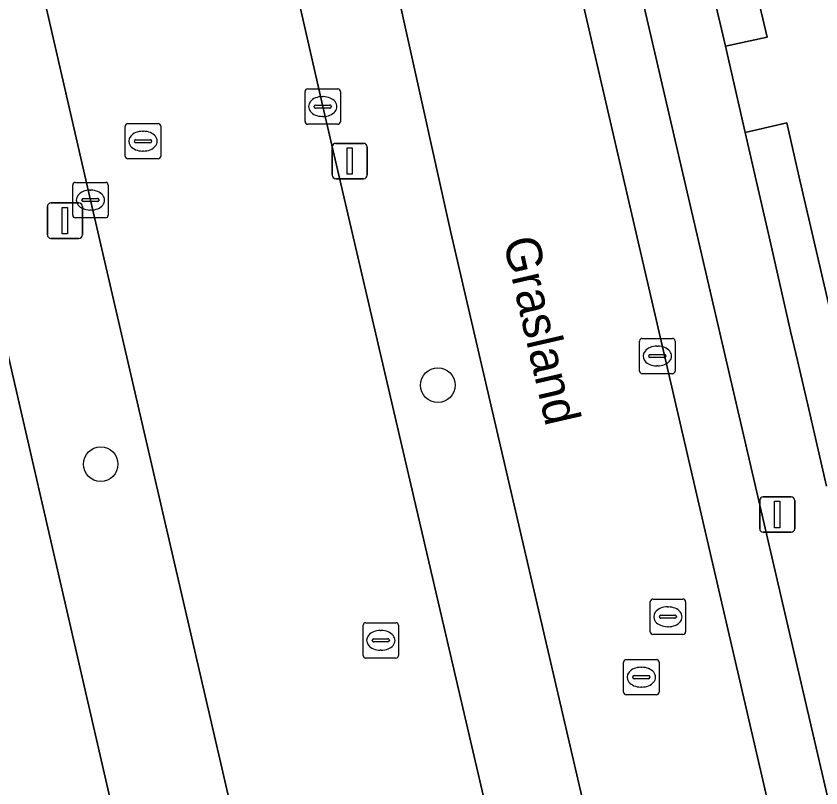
# Model space of a CAD drawing. Extents: x 156412 to 157779, y 382335 to 383768.
# Drawn here: x 156943.98 to 156966.74, y 383173.77 to 383195.6 of the extents above; entities that cross this region are included whole.
import ezdxf

# ---------------------------------------------------------------- set-up
doc = ezdxf.new("R2010")
doc.units = 0
for name, color, linetype in [('IMGEO_Berm_groen', 7, 'Continuous'), ('IMGEO_Boom', 7, 'Continuous'), ('IMGEO_Erf', 7, 'Continuous'), ('IMGEO_Fietspad_gesloten', 7, 'Continuous'), ('IMGEO_Kolk', 7, 'Continuous'), ('IMGEO_Lichtmast', 7, 'Continuous'), ('IMGEO_Openbare_ruimte_label', 7, 'Continuous'), ('IMGEO_OVBaan_gesloten', 7, 'Continuous'), ('IMGEO_Pand', 7, 'Continuous'), ('IMGEO_Parkeervlak_open', 7, 'Continuous'), ('IMGEO_Rijbaan_lokaal_gesloten', 7, 'Continuous'), ('IMGEO_Rioolput', 7, 'Continuous'), ('IMGEO_Voetpad_open', 7, 'Continuous')]:
    doc.layers.add(name, color=color, linetype=linetype)

msp = doc.modelspace()

# ---------------------------------------------------------------- linework, layer by layer
at = {"layer": 'IMGEO_Berm_groen'}
msp.add_lwpolyline([(156928.184, 383268.218), (156919.339, 383306.196), (156914.565, 383327.212), (156910.056, 383346.657), (156905.912, 383364.684), (156903.691, 383374.292), (156900.514, 383373.541), (156909.949, 383332.845), (156929.018, 383250), (156936.125, 383219.122), (156940.9, 383198.361), (156955.674, 383134.126), (156956.546, 383130.37), (156959.779, 383131.147), (156955.088, 383151.44), (156950.701, 383170.43), (156946.08, 383190.398), (156941.291, 383211.195), (156937.12, 383229.206), (156932.364, 383250)], close=True, dxfattribs=at)
msp.add_lwpolyline([(156948.081, 383213.092), (156952.648, 383193.045), (156957.51, 383172.189), (156961.996, 383152.751), (156965.636, 383136.958), (156966.653, 383132.564), (156969.31, 383133.124), (156966.425, 383145.355), (156965.556, 383148.88), (156962.276, 383163.628), (156956.275, 383189.486), (156953.647, 383201.298)], dxfattribs=at)
at = {"layer": 'IMGEO_Boom'}
for centre in [(156955.905, 383185.164), (156946.369, 383182.929)]:
    msp.add_circle(centre, 0.489, dxfattribs=at)
at = {"layer": 'IMGEO_Erf'}
msp.add_lwpolyline([(156963.954, 383200.48), (156963.603, 383202.004), (156962.657, 383201.786), (156962.412, 383201.729), (156962.759, 383200.226), (156963.069, 383198.884), (156964.037, 383194.755), (156965.216, 383195.006), (156964.928, 383196.255)], close=True, dxfattribs=at)
msp.add_lwpolyline([(156967.073, 383186.949), (156966.119, 383191.086), (156965.775, 383192.58), (156964.841, 383192.366), (156964.597, 383192.31), (156964.935, 383190.833), (156965.278, 383189.358), (156965.883, 383186.695), (156966.075, 383185.866), (156966.398, 383184.487), (156966.899, 383182.308)], dxfattribs=at)
at = {"layer": 'IMGEO_Fietspad_gesloten'}
msp.add_lwpolyline([(156979.748, 383030.207), (156978.21, 383036.937), (156976.896, 383042.722), (156956.998, 383128.424), (156956.546, 383130.37), (156955.674, 383134.126), (156940.9, 383198.361), (156937.468, 383197.57), (156952.257, 383133.383), (156953.127, 383129.634), (156953.568, 383127.732), (156973.443, 383042.041), (156976.279, 383030.186), (156976.49, 383029.242), (156976.733, 383028.151)], dxfattribs=at)
at = {"layer": 'IMGEO_Kolk'}
for p, q in [((156952.148, 383192.619), (156952.148, 383193.471)), ((156952.223, 383193.545), (156953.075, 383193.545)), ((156953.149, 383193.471), (156953.149, 383192.619)), ((156952.636, 383193.325), (156952.661, 383193.325)), ((156952.407, 383193.039), (156952.407, 383193.051)), ((156952.45, 383193.088), (156952.848, 383193.088)), ((156952.891, 383193.051), (156952.891, 383193.039)), ((156952.845, 383193.002), (156952.447, 383193.002)), ((156952.659, 383192.765), (156952.634, 383192.765)), ((156953.075, 383192.545), (156952.223, 383192.545)), ((156945.578, 383189.972), (156945.578, 383190.824)), ((156945.653, 383190.898), (156946.505, 383190.898)), ((156946.579, 383190.824), (156946.579, 383189.972)), ((156946.066, 383190.678), (156946.091, 383190.678)), ((156945.837, 383190.392), (156945.837, 383190.404)), ((156946.275, 383190.355), (156945.877, 383190.355)), ((156945.88, 383190.441), (156946.278, 383190.441)), ((156946.321, 383190.404), (156946.321, 383190.392)), ((156946.089, 383190.118), (156946.064, 383190.118)), ((156946.505, 383189.898), (156945.653, 383189.898)), ((156961.612, 383185.561), (156961.612, 383186.413)), ((156961.687, 383186.487), (156962.539, 383186.487)), ((156962.613, 383186.413), (156962.613, 383185.561)), ((156962.1, 383186.267), (156962.125, 383186.267)), ((156961.871, 383185.981), (156961.871, 383185.993)), ((156961.914, 383186.03), (156962.312, 383186.03)), ((156962.355, 383185.993), (156962.355, 383185.981)), ((156962.309, 383185.944), (156961.911, 383185.944)), ((156962.123, 383185.707), (156962.098, 383185.707)), ((156962.539, 383185.487), (156961.687, 383185.487))]:
    msp.add_line(p, q, dxfattribs=at)
for points in [[(156952.148, 383192.619), (156952.148, 383193.471)], [(156952.223, 383193.545), (156953.075, 383193.545)], [(156953.149, 383193.471), (156953.149, 383192.619)], [(156953.075, 383192.545), (156952.223, 383192.545)], [(156945.578, 383189.972), (156945.578, 383190.824)], [(156945.653, 383190.898), (156946.505, 383190.898)], [(156946.579, 383190.824), (156946.579, 383189.972)], [(156946.505, 383189.898), (156945.653, 383189.898)], [(156961.612, 383185.561), (156961.612, 383186.413)], [(156961.687, 383186.487), (156962.539, 383186.487)], [(156962.613, 383186.413), (156962.613, 383185.561)], [(156962.539, 383185.487), (156961.687, 383185.487)]]:
    msp.add_lwpolyline(points, dxfattribs=at)
for centre, radius, start, end in [((156952.225, 383193.469), 0.0765, 91.552, 178.448), ((156952.225, 383193.469), 0.0765, 91.552, 178.448), ((156953.073, 383193.469), 0.0765, 1.552, 88.448), ((156953.073, 383193.469), 0.0765, 1.552, 88.448), ((156952.447, 383193.048), 0.0403, 85.8775, 175.7526), ((156952.444, 383193.038), 0.0366, 178.938, 274.7102), ((156952.848, 383193.045), 0.043, 264.8664, 352.4533), ((156952.852, 383193.05), 0.0386, 1.7309, 96.639), ((156952.225, 383192.621), 0.0765, 181.552, 268.448), ((156952.225, 383192.621), 0.0765, 181.552, 268.448), ((156953.073, 383192.621), 0.0765, 271.552, 358.448), ((156953.073, 383192.621), 0.0765, 271.552, 358.448), ((156945.655, 383190.822), 0.0765, 91.552, 178.448), ((156945.655, 383190.822), 0.0765, 91.552, 178.448), ((156946.503, 383190.822), 0.0765, 1.552, 88.448), ((156946.503, 383190.822), 0.0765, 1.552, 88.448), ((156945.877, 383190.401), 0.0403, 85.8775, 175.7526), ((156945.874, 383190.391), 0.0366, 178.938, 274.7102), ((156946.278, 383190.398), 0.043, 264.8664, 352.4533), ((156946.282, 383190.403), 0.0386, 1.7309, 96.639), ((156945.655, 383189.974), 0.0765, 181.552, 268.448), ((156945.655, 383189.974), 0.0765, 181.552, 268.448), ((156946.503, 383189.974), 0.0765, 271.552, 358.448), ((156946.503, 383189.974), 0.0765, 271.552, 358.448), ((156961.689, 383186.411), 0.0765, 91.552, 178.448), ((156961.689, 383186.411), 0.0765, 91.552, 178.448), ((156962.537, 383186.411), 0.0765, 1.552, 88.448), ((156962.537, 383186.411), 0.0765, 1.552, 88.448), ((156961.911, 383185.99), 0.0403, 85.8775, 175.7526), ((156961.908, 383185.98), 0.0366, 178.938, 274.7102), ((156962.312, 383185.987), 0.043, 264.8664, 352.4533), ((156962.316, 383185.992), 0.0386, 1.7309, 96.639), ((156961.689, 383185.563), 0.0765, 181.552, 268.448), ((156961.689, 383185.563), 0.0765, 181.552, 268.448), ((156962.537, 383185.563), 0.0765, 271.552, 358.448), ((156962.537, 383185.563), 0.0765, 271.552, 358.448)]:
    msp.add_arc(centre, radius, start, end, dxfattribs=at)
for centre, major_axis, ratio, start_param, end_param in [((156952.635, 383193.045), (-0.387, 0.002), 0.722429, 4.712389, 7.853982), ((156952.66, 383193.045), (-0.39, 0.002), 0.717154, 1.570796, 4.712389), ((156946.065, 383190.398), (-0.387, 0.002), 0.722429, 4.712389, 7.853982), ((156946.09, 383190.398), (-0.39, 0.002), 0.717154, 1.570796, 4.712389), ((156962.099, 383185.987), (-0.387, 0.002), 0.722429, 4.712389, 7.853982), ((156962.124, 383185.987), (-0.39, 0.002), 0.717154, 1.570796, 4.712389)]:
    msp.add_ellipse(centre, major_axis=major_axis, ratio=ratio, start_param=start_param, end_param=end_param, dxfattribs=at)
at = {"layer": 'IMGEO_Lichtmast'}
for p, q in [((156952.916, 383191.104), (156952.916, 383191.904)), ((156952.916, 383191.904), (156952.916, 383191.104)), ((156953.016, 383192.004), (156953.806, 383192.004)), ((156953.806, 383192.004), (156953.016, 383192.004)), ((156953.906, 383191.904), (156953.906, 383191.104)), ((156953.906, 383191.104), (156953.906, 383191.904)), ((156953.806, 383191.004), (156953.016, 383191.004)), ((156953.016, 383191.004), (156953.806, 383191.004)), ((156944.961, 383190.317), (156945.751, 383190.317)), ((156945.751, 383190.317), (156944.961, 383190.317)), ((156944.861, 383189.417), (156944.861, 383190.217)), ((156944.861, 383190.217), (156944.861, 383189.417)), ((156945.851, 383190.217), (156945.851, 383189.417)), ((156945.851, 383189.417), (156945.851, 383190.217)), ((156945.751, 383189.317), (156944.961, 383189.317)), ((156944.961, 383189.317), (156945.751, 383189.317)), ((156965.007, 383181.104), (156965.007, 383181.904)), ((156965.007, 383181.904), (156965.007, 383181.104)), ((156965.107, 383182.004), (156965.897, 383182.004)), ((156965.897, 383182.004), (156965.107, 383182.004)), ((156965.997, 383181.904), (156965.997, 383181.104)), ((156965.997, 383181.104), (156965.997, 383181.904)), ((156965.897, 383181.004), (156965.107, 383181.004)), ((156965.107, 383181.004), (156965.897, 383181.004))]:
    msp.add_line(p, q, dxfattribs=at)
for points in [[(156953.336, 383191.879), (156953.486, 383191.879), (156953.486, 383191.129), (156953.336, 383191.129), (156953.336, 383191.879)], [(156945.281, 383190.192), (156945.431, 383190.192), (156945.431, 383189.442), (156945.281, 383189.442), (156945.281, 383190.192)], [(156965.427, 383181.879), (156965.577, 383181.879), (156965.577, 383181.129), (156965.427, 383181.129), (156965.427, 383181.879)]]:
    msp.add_lwpolyline(points, dxfattribs=at)
for centre, start, end in [((156953.016, 383191.904), 90, 180), ((156953.016, 383191.904), 90, 180), ((156953.806, 383191.904), 0, 90), ((156953.806, 383191.904), 360, 90), ((156953.016, 383191.104), 180, 270), ((156953.016, 383191.104), 180, 270), ((156953.806, 383191.104), 270, 0), ((156953.806, 383191.104), 270, 0), ((156944.961, 383190.217), 90, 180), ((156944.961, 383190.217), 90, 180), ((156945.751, 383190.217), 0, 90), ((156945.751, 383190.217), 360, 90), ((156944.961, 383189.417), 180, 270), ((156944.961, 383189.417), 180, 270), ((156945.751, 383189.417), 270, 0), ((156945.751, 383189.417), 270, 0), ((156965.107, 383181.904), 90, 180), ((156965.107, 383181.904), 90, 180), ((156965.897, 383181.904), 0, 90), ((156965.897, 383181.904), 360, 90), ((156965.107, 383181.104), 180, 270), ((156965.107, 383181.104), 180, 270), ((156965.897, 383181.104), 270, 0), ((156965.897, 383181.104), 270, 0)]:
    msp.add_arc(centre, 0.1, start, end, dxfattribs=at)
at = {"layer": 'IMGEO_OVBaan_gesloten'}
for points in [[(156893.788, 383417.14), (156899.018, 383394.504), (156903.691, 383374.292), (156905.912, 383364.684), (156910.056, 383346.657), (156914.565, 383327.212), (156919.339, 383306.196), (156928.184, 383268.218), (156932.364, 383250), (156937.12, 383229.206), (156941.291, 383211.195), (156946.08, 383190.398), (156950.701, 383170.43), (156955.088, 383151.44), (156959.779, 383131.147), (156960.249, 383129.114), (156960.392, 383128.494), (156961.894, 383121.934), (156982.207, 383034.26)], [(156967.122, 383130.536), (156966.653, 383132.564), (156965.636, 383136.958), (156961.996, 383152.751), (156957.51, 383172.189), (156952.648, 383193.045), (156948.081, 383213.092), (156943.691, 383232.123), (156939.593, 383249.999), (156939.341, 383251.098), (156934.742, 383271.089), (156930.329, 383290.11), (156921.33, 383329.097), (156917.027, 383348.073), (156912.337, 383368.106), (156905.568, 383397.246), (156903.19, 383407.661)]]:
    msp.add_lwpolyline(points, dxfattribs=at)
at = {"layer": 'IMGEO_Pand'}
msp.add_lwpolyline([(156971.064, 383197.669), (156970.881, 383197.627), (156964.928, 383196.255), (156965.216, 383195.006), (156964.037, 383194.755), (156964.597, 383192.31), (156964.841, 383192.366), (156965.775, 383192.58), (156966.119, 383191.086), (156967.073, 383186.949), (156973.226, 383188.307), (156973.181, 383188.501), (156973.066, 383189.001)], close=True, dxfattribs=at)
at = {"layer": 'IMGEO_Parkeervlak_open'}
msp.add_lwpolyline([(156960.133, 383202.773), (156958.571, 383202.418), (156958.759, 383201.358), (156969.775, 383153.79), (156971.422, 383154.149)], close=True, dxfattribs=at)
at = {"layer": 'IMGEO_Rijbaan_lokaal_gesloten'}
for points in [[(156955.051, 383217.364), (156950.329, 383216.209), (156953.647, 383201.298), (156956.275, 383189.486), (156962.276, 383163.628), (156965.556, 383148.88), (156966.425, 383145.355)], [(156970.771, 383149.259), (156970.56, 383150.267), (156969.775, 383153.79), (156958.759, 383201.358)]]:
    msp.add_lwpolyline(points, dxfattribs=at)
at = {"layer": 'IMGEO_Rioolput'}
for p, q in [((156947.14, 383192.565), (156947.992, 383192.565)), ((156947.065, 383191.639), (156947.065, 383192.491)), ((156947.553, 383192.345), (156947.578, 383192.345)), ((156948.066, 383192.491), (156948.066, 383191.639)), ((156947.367, 383192.108), (156947.765, 383192.108)), ((156947.324, 383192.059), (156947.324, 383192.071)), ((156947.762, 383192.022), (156947.364, 383192.022)), ((156947.808, 383192.071), (156947.808, 383192.059)), ((156947.576, 383191.785), (156947.551, 383191.785)), ((156947.992, 383191.565), (156947.14, 383191.565)), ((156961.911, 383178.186), (156961.911, 383179.038)), ((156961.986, 383179.112), (156962.838, 383179.112)), ((156962.912, 383179.038), (156962.912, 383178.186)), ((156962.399, 383178.892), (156962.424, 383178.892)), ((156953.866, 383178.445), (156954.718, 383178.445)), ((156962.17, 383178.606), (156962.17, 383178.618)), ((156962.608, 383178.569), (156962.21, 383178.569)), ((156962.213, 383178.655), (156962.611, 383178.655)), ((156962.654, 383178.618), (156962.654, 383178.606)), ((156953.791, 383177.519), (156953.791, 383178.371)), ((156954.279, 383178.225), (156954.304, 383178.225)), ((156954.792, 383178.371), (156954.792, 383177.519)), ((156962.422, 383178.332), (156962.397, 383178.332)), ((156954.093, 383177.988), (156954.491, 383177.988)), ((156962.838, 383178.112), (156961.986, 383178.112)), ((156954.05, 383177.939), (156954.05, 383177.951)), ((156954.488, 383177.902), (156954.09, 383177.902)), ((156954.534, 383177.951), (156954.534, 383177.939)), ((156954.302, 383177.665), (156954.277, 383177.665)), ((156954.718, 383177.445), (156953.866, 383177.445)), ((156961.159, 383176.478), (156961.159, 383177.33)), ((156961.234, 383177.404), (156962.086, 383177.404)), ((156962.16, 383177.33), (156962.16, 383176.478)), ((156961.647, 383177.184), (156961.672, 383177.184)), ((156961.418, 383176.898), (156961.418, 383176.91)), ((156961.856, 383176.861), (156961.458, 383176.861)), ((156961.461, 383176.947), (156961.859, 383176.947)), ((156961.902, 383176.91), (156961.902, 383176.898)), ((156961.67, 383176.624), (156961.645, 383176.624)), ((156962.086, 383176.404), (156961.234, 383176.404))]:
    msp.add_line(p, q, dxfattribs=at)
for points in [[(156947.14, 383192.565), (156947.992, 383192.565)], [(156947.065, 383191.639), (156947.065, 383192.491)], [(156948.066, 383192.491), (156948.066, 383191.639)], [(156947.992, 383191.565), (156947.14, 383191.565)], [(156961.911, 383178.186), (156961.911, 383179.038)], [(156961.986, 383179.112), (156962.838, 383179.112)], [(156962.912, 383179.038), (156962.912, 383178.186)], [(156953.866, 383178.445), (156954.718, 383178.445)], [(156953.791, 383177.519), (156953.791, 383178.371)], [(156954.792, 383178.371), (156954.792, 383177.519)], [(156962.838, 383178.112), (156961.986, 383178.112)], [(156954.718, 383177.445), (156953.866, 383177.445)], [(156961.159, 383176.478), (156961.159, 383177.33)], [(156961.234, 383177.404), (156962.086, 383177.404)], [(156962.16, 383177.33), (156962.16, 383176.478)], [(156962.086, 383176.404), (156961.234, 383176.404)]]:
    msp.add_lwpolyline(points, dxfattribs=at)
for centre, radius, start, end in [((156947.142, 383192.489), 0.0765, 91.552, 178.448), ((156947.142, 383192.489), 0.0765, 91.552, 178.448), ((156947.99, 383192.489), 0.0765, 1.552, 88.448), ((156947.99, 383192.489), 0.0765, 1.552, 88.448), ((156947.364, 383192.068), 0.0403, 85.8775, 175.7526), ((156947.769, 383192.07), 0.0386, 1.7309, 96.639), ((156947.361, 383192.058), 0.0366, 178.938, 274.7102), ((156947.765, 383192.065), 0.043, 264.8664, 352.4533), ((156947.142, 383191.641), 0.0765, 181.552, 268.448), ((156947.142, 383191.641), 0.0765, 181.552, 268.448), ((156947.99, 383191.641), 0.0765, 271.552, 358.448), ((156947.99, 383191.641), 0.0765, 271.552, 358.448), ((156961.988, 383179.036), 0.0765, 91.552, 178.448), ((156961.988, 383179.036), 0.0765, 91.552, 178.448), ((156962.836, 383179.036), 0.0765, 1.552, 88.448), ((156962.836, 383179.036), 0.0765, 1.552, 88.448), ((156953.868, 383178.369), 0.0765, 91.552, 178.448), ((156953.868, 383178.369), 0.0765, 91.552, 178.448), ((156954.716, 383178.369), 0.0765, 1.552, 88.448), ((156954.716, 383178.369), 0.0765, 1.552, 88.448), ((156962.21, 383178.615), 0.0403, 85.8775, 175.7526), ((156962.207, 383178.605), 0.0366, 178.938, 274.7102), ((156962.611, 383178.612), 0.043, 264.8664, 352.4533), ((156962.615, 383178.617), 0.0386, 1.7309, 96.639), ((156954.09, 383177.948), 0.0403, 85.8775, 175.7526), ((156954.495, 383177.95), 0.0386, 1.7309, 96.639), ((156961.988, 383178.188), 0.0765, 181.552, 268.448), ((156961.988, 383178.188), 0.0765, 181.552, 268.448), ((156962.836, 383178.188), 0.0765, 271.552, 358.448), ((156962.836, 383178.188), 0.0765, 271.552, 358.448), ((156954.087, 383177.938), 0.0366, 178.938, 274.7102), ((156954.491, 383177.945), 0.043, 264.8664, 352.4533), ((156953.868, 383177.521), 0.0765, 181.552, 268.448), ((156953.868, 383177.521), 0.0765, 181.552, 268.448), ((156954.716, 383177.521), 0.0765, 271.552, 358.448), ((156954.716, 383177.521), 0.0765, 271.552, 358.448), ((156961.236, 383177.328), 0.0765, 91.552, 178.448), ((156961.236, 383177.328), 0.0765, 91.552, 178.448), ((156962.084, 383177.328), 0.0765, 1.552, 88.448), ((156962.084, 383177.328), 0.0765, 1.552, 88.448), ((156961.458, 383176.907), 0.0403, 85.8775, 175.7526), ((156961.455, 383176.897), 0.0366, 178.938, 274.7102), ((156961.859, 383176.904), 0.043, 264.8664, 352.4533), ((156961.863, 383176.909), 0.0386, 1.7309, 96.639), ((156961.236, 383176.48), 0.0765, 181.552, 268.448), ((156961.236, 383176.48), 0.0765, 181.552, 268.448), ((156962.084, 383176.48), 0.0765, 271.552, 358.448), ((156962.084, 383176.48), 0.0765, 271.552, 358.448)]:
    msp.add_arc(centre, radius, start, end, dxfattribs=at)
for centre, major_axis, ratio, start_param, end_param in [((156947.552, 383192.065), (-0.387, 0.002), 0.722429, 4.712389, 7.853982), ((156947.577, 383192.065), (-0.39, 0.002), 0.717154, 1.570796, 4.712389), ((156962.398, 383178.612), (-0.387, 0.002), 0.722429, 4.712389, 7.853982), ((156962.423, 383178.612), (-0.39, 0.002), 0.717154, 1.570796, 4.712389), ((156954.278, 383177.945), (-0.387, 0.002), 0.722429, 4.712389, 7.853982), ((156954.303, 383177.945), (-0.39, 0.002), 0.717154, 1.570796, 4.712389), ((156961.646, 383176.904), (-0.387, 0.002), 0.722429, 4.712389, 7.853982), ((156961.671, 383176.904), (-0.39, 0.002), 0.717154, 1.570796, 4.712389)]:
    msp.add_ellipse(centre, major_axis=major_axis, ratio=ratio, start_param=start_param, end_param=end_param, dxfattribs=at)
at = {"layer": 'IMGEO_Voetpad_open'}
for points in [[(156964.597, 383192.31), (156964.037, 383194.755), (156963.069, 383198.884), (156962.759, 383200.226), (156962.412, 383201.729), (156961.848, 383204.173), (156961.258, 383206.716), (156960.871, 383208.384), (156960.717, 383208.317), (156960.564, 383208.249), (156960.412, 383208.179)], [(156958.11, 383203.319), (156958.243, 383202.357), (156958.571, 383202.418), (156960.133, 383202.773), (156971.422, 383154.149)], [(156966.899, 383182.308), (156966.398, 383184.487), (156966.075, 383185.866), (156965.883, 383186.695), (156965.278, 383189.358), (156964.935, 383190.833), (156964.597, 383192.31)]]:
    msp.add_lwpolyline(points, dxfattribs=at)

# ---------------------------------------------------------------- texts
at = {"layer": 'IMGEO_Openbare_ruimte_label'}
msp.add_text('Grasland', height=1, rotation=283.0075, dxfattribs=at).set_placement((156957.748, 383189.251))

doc.saveas('drawing.dxf')
